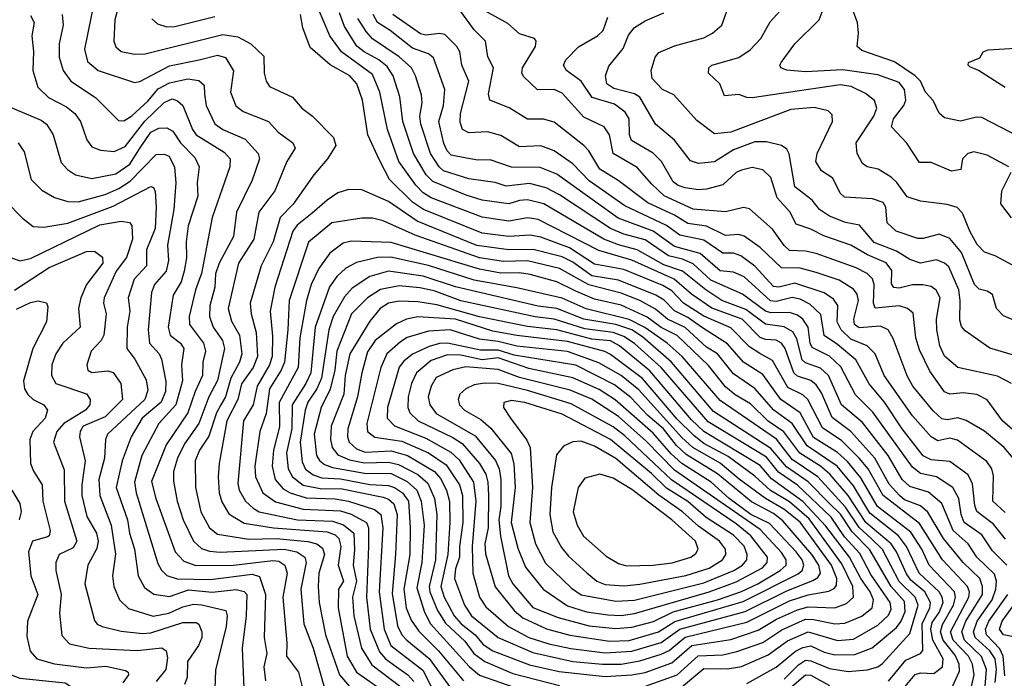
# Model space of a CAD drawing. Extents: x 1308313 to 1441400, y 959662 to 1036319.
# Tile 369 of 656: x 1373565 to 1377249, y 1014352 to 1016816. Entities that reach past the tile are written whole.
import ezdxf

# ---------------------------------------------------------------- set-up
doc = ezdxf.new("R2010")
doc.units = 0

msp = doc.modelspace()

# ---------------------------------------------------------------- linework, layer by layer
at = {"layer": '0CON10XD'}
for points in [[(1377345, 1016356.1), (1377165, 1016450), (1377145, 1016451.2), (1377085, 1016435.6), (1377025, 1016447.9), (1377005, 1016465.6), (1376982.7, 1016512.7), (1376954.4, 1016545), (1376935, 1016585.7), (1376915.7, 1016605), (1376837.4, 1016657.4), (1376715, 1016700), (1376698.1, 1016715), (1376702.9, 1016765), (1376699.4, 1016805), (1376635.7, 1016975)], [(1373855.9, 1016944.1), (1373807.4, 1016705), (1373819, 1016659), (1373858.5, 1016625), (1373995, 1016580), (1374015, 1016584.7), (1374125, 1016643.5), (1374236.7, 1016665)], [(1373946.8, 1016915), (1373920.5, 1016815), (1373917.7, 1016735), (1373924.3, 1016714.3), (1373945, 1016697.1), (1373995, 1016686.2), (1374035, 1016688.4), (1374325, 1016760.3), (1374380.8, 1016750.8), (1374430, 1016725), (1374478.9, 1016678.9), (1374479.5, 1016615), (1374486.9, 1016585), (1374500, 1016565), (1374585.8, 1016525.8), (1374620.5, 1016485), (1374660.5, 1016455), (1374739.5, 1016375), (1374748.2, 1016345), (1374716.8, 1016295)], [(1377295, 1015686.2), (1377245, 1015707.1), (1377219.6, 1015735), (1377205, 1015787.5), (1377185, 1015800.5), (1377155, 1015807.7), (1377137.6, 1015825), (1377088.5, 1015945), (1377045, 1015996.9), (1377005, 1016013.2), (1376945, 1015996.9), (1376925, 1015997.3), (1376843.9, 1016023.9), (1376810.5, 1016055), (1376804.8, 1016114.8), (1376795, 1016132), (1376755, 1016145.8), (1376651.2, 1016151.2), (1376635, 1016166.2), (1376607.5, 1016222.5), (1376565, 1016250.6), (1376544, 1016285), (1376549.1, 1016315), (1376605.5, 1016435), (1376605, 1016460), (1376590, 1016475), (1376537.1, 1016487.1), (1376450.5, 1016479.5), (1376225, 1016394.2), (1376165, 1016388.4), (1376098.7, 1016438.7), (1376012.2, 1016535), (1375970, 1016555), (1375930.6, 1016595), (1375927.5, 1016625), (1375941.8, 1016675), (1375956.6, 1016693.4), (1376015, 1016718.2), (1376125, 1016747.7), (1376157.1, 1016765), (1376191.9, 1016795), (1376221.5, 1016878.5)], [(1377295, 1015889.1), (1377215, 1015931.8), (1377175, 1015946.4), (1377146.6, 1015975), (1377119.6, 1016025), (1377092.4, 1016092.4), (1377072.6, 1016112.6), (1377035, 1016124.7), (1376935, 1016136.8), (1376885, 1016153.4), (1376846.7, 1016206.7), (1376825, 1016226), (1376776.2, 1016256.2), (1376735, 1016265.4), (1376717.7, 1016277.7), (1376697.7, 1016315), (1376693.9, 1016355), (1376760.2, 1016455), (1376771.4, 1016485), (1376763.2, 1016513.2), (1376729, 1016539), (1376675.4, 1016565.4), (1376635, 1016571.5), (1376305, 1016523.5), (1376285, 1016523.9), (1376255, 1016535.3), (1376201.2, 1016531.2), (1376183.8, 1016575), (1376141.5, 1016615), (1376142.7, 1016635), (1376155, 1016645.9), (1376255.6, 1016674.4), (1376297.8, 1016702.2), (1376337.8, 1016745), (1376372.3, 1016807.7), (1376433.6, 1016875)], [(1373605, 1016830.9), (1373618.9, 1016805), (1373610.8, 1016755), (1373617, 1016697), (1373614.7, 1016625), (1373633.4, 1016563.4), (1373672.9, 1016525), (1373740.1, 1016490.1), (1373770.7, 1016465), (1373792.9, 1016435), (1373816.7, 1016366.7), (1373835, 1016340.4), (1373867.4, 1016327.4), (1373918, 1016322), (1373959, 1016341), (1374033.5, 1016436.5), (1374105, 1016505.2), (1374135, 1016519.4), (1374155, 1016512.4), (1374175, 1016494.7), (1374211.2, 1016405), (1374224.8, 1016385), (1374330.4, 1016320.4), (1374351.8, 1016295), (1374350.8, 1016265), (1374285.7, 1016075), (1374245, 1015865.5), (1374222.2, 1015805), (1374199, 1015705), (1374200.5, 1015675), (1374252.4, 1015605), (1374260.2, 1015575), (1374249.6, 1015535), (1374248.8, 1015485), (1374221, 1015425), (1374194.2, 1015345), (1374113.1, 1015225), (1374058.6, 1015088.6), (1374074.9, 1015024.9), (1374147, 1014825), (1374179.5, 1014789.5), (1374223.5, 1014773.5), (1374365, 1014774.7), (1374512.3, 1014792.3), (1374535, 1014789.7), (1374556.7, 1014775), (1374565.5, 1014745), (1374549.8, 1014655), (1374564.4, 1014485), (1374562.8, 1014435), (1374608, 1014375), (1374625.3, 1014304.7)], [(1373724.1, 1016835), (1373728.2, 1016795), (1373713.3, 1016725), (1373712.9, 1016675), (1373727.6, 1016625), (1373756.1, 1016585), (1373849.2, 1016525), (1373935, 1016437.9), (1373955, 1016437.6), (1373985, 1016456.2), (1374045, 1016511), (1374083.1, 1016556.9), (1374125, 1016579.4), (1374194.3, 1016594.3), (1374235, 1016588.6), (1374255, 1016570.8), (1374257, 1016537), (1374262.1, 1016495), (1374295.5, 1016425.5), (1374325, 1016404.8), (1374409, 1016369), (1374457.3, 1016315), (1374461.9, 1016295), (1374435.3, 1016215), (1374375.6, 1016095), (1374364.8, 1016005), (1374311.3, 1015905), (1374297.3, 1015865), (1374294.8, 1015815), (1374276.8, 1015745), (1374274.5, 1015705), (1374289.4, 1015665), (1374323.7, 1015615), (1374331.4, 1015585), (1374305, 1015466.4), (1374273, 1015405), (1374235.1, 1015304.9), (1374181.7, 1015228.3), (1374154.9, 1015175.1), (1374140.9, 1015125), (1374140.6, 1015089.4), (1374154, 1015015), (1374176.2, 1014945), (1374215.1, 1014865.1), (1374245, 1014837.6), (1374275, 1014827.1), (1374315, 1014823.4), (1374555, 1014835.1), (1374601.8, 1014825), (1374631.7, 1014805), (1374637.2, 1014785), (1374616.5, 1014685), (1374627.5, 1014555), (1374663.3, 1014465), (1374705.7, 1014315)], [(1374059.2, 1016819.2), (1374080.5, 1016800.5), (1374115, 1016789.1), (1374145, 1016789.5), (1374295, 1016827.3)], [(1377120.4, 1014299.6), (1377135.4, 1014365), (1377129.4, 1014405), (1377114.9, 1014435), (1377057.8, 1014495), (1377047.1, 1014525), (1377115.6, 1014655), (1377118.8, 1014675), (1377111.4, 1014695), (1377017.2, 1014795), (1376931.1, 1014931.1), (1376796, 1015036), (1376739, 1015135), (1376705.7, 1015175.7), (1376640.5, 1015240.5), (1376568.6, 1015288.6), (1376513.7, 1015395), (1376495, 1015412), (1376439.2, 1015439.2), (1376380.9, 1015540.9), (1376333.4, 1015566.6), (1376295, 1015592.2), (1376225, 1015662.5), (1376125, 1015707), (1376048.9, 1015755), (1376005, 1015801.3), (1375971.3, 1015821.3), (1375825, 1015881.6), (1375715, 1015900.5), (1375622.5, 1015962.5), (1375515, 1016002.4), (1375475, 1016009.9), (1375395, 1016004.1), (1375295, 1016017.3), (1375075.3, 1016105), (1375035, 1016133.5), (1374948.3, 1016218.3), (1374910.6, 1016290.6), (1374867.5, 1016385), (1374847, 1016515), (1374826.2, 1016575), (1374800, 1016605), (1374727, 1016647), (1374651.5, 1016711.5), (1374624.2, 1016785), (1374616, 1016835)], [(1377175, 1014291.8), (1377181.8, 1014385), (1377163.7, 1014433.7), (1377099.9, 1014495), (1377089.4, 1014525), (1377105.3, 1014565), (1377166.9, 1014665), (1377167.4, 1014695), (1377156.7, 1014725), (1377095, 1014784.4), (1377020.6, 1014875), (1376962.9, 1014972.9), (1376935, 1014997.2), (1376875, 1015020), (1376857.1, 1015035), (1376818.3, 1015078.3), (1376764.6, 1015175), (1376675, 1015274.8), (1376605, 1015328), (1376565, 1015419.1), (1376545, 1015449.1), (1376525, 1015465.5), (1376475, 1015481.7), (1376461, 1015495), (1376429.1, 1015585), (1376415, 1015606), (1376395, 1015616.4), (1376355, 1015618.9), (1376335, 1015626.7), (1376267.4, 1015695), (1376155, 1015736.8), (1376078.3, 1015788.3), (1376013.5, 1015845), (1375855, 1015915.4), (1375731.7, 1015951.7), (1375505, 1016068.2), (1375465, 1016074.8), (1375395, 1016062), (1375295, 1016076.3), (1375105, 1016149.7), (1375075, 1016168.2), (1375047, 1016197), (1374983.6, 1016285), (1374940.8, 1016405), (1374912.5, 1016545), (1374885, 1016610), (1374769.3, 1016695), (1374725.6, 1016755.6), (1374682.3, 1016855)], [(1377214.4, 1014335.7), (1377218.9, 1014385), (1377215, 1014424.6), (1377194.9, 1014455), (1377139.7, 1014505), (1377132.9, 1014525), (1377147.1, 1014565), (1377202.6, 1014645), (1377216.4, 1014685), (1377219.2, 1014715), (1377211.4, 1014741.4), (1377145.9, 1014805), (1377113.6, 1014855), (1377057.2, 1014905), (1377015, 1015005.8), (1376965, 1015047.8), (1376895, 1015069.4), (1376866.5, 1015095), (1376813.5, 1015185), (1376718.4, 1015308.4), (1376639.7, 1015375), (1376591.5, 1015485), (1376561.5, 1015511.5), (1376505, 1015532), (1376492.7, 1015542.7), (1376472.1, 1015622.1), (1376457.5, 1015647.5), (1376425, 1015666.2), (1376355, 1015676.6), (1376281.1, 1015731.1), (1376191.6, 1015765), (1376132.1, 1015805), (1376045, 1015875.3), (1375975, 1015899.1), (1375874.9, 1015954.9), (1375805, 1015973.1), (1375750.5, 1015995), (1375526.5, 1016126.5), (1375465, 1016141.2), (1375435, 1016139.5), (1375395, 1016126.2), (1375295, 1016140.8), (1375235, 1016158.6), (1375110.3, 1016210.3), (1375085.5, 1016235.5), (1375038.7, 1016315), (1374998.1, 1016435), (1374987, 1016527), (1374962.3, 1016605), (1374940.1, 1016640.1), (1374908.4, 1016665), (1374853.2, 1016695), (1374826.8, 1016716.8), (1374779.6, 1016789.6), (1374761.4, 1016841.4)], [(1377252.6, 1014872.6), (1377208.8, 1014928.8), (1377146.2, 1014976.2), (1377138.3, 1014998.3), (1377129.3, 1015079.3), (1377113.4, 1015113.4), (1377045, 1015162.5), (1376975, 1015168.6), (1376945, 1015183.8), (1376867, 1015285), (1376799.8, 1015385), (1376742.9, 1015452.9), (1376693.3, 1015543.3), (1376625, 1015600.3), (1376574.5, 1015634.5), (1376562.5, 1015712.5), (1376521.4, 1015751.4), (1376485, 1015769.6), (1376455, 1015776.1), (1376395, 1015761.4), (1376373.8, 1015763.8), (1376275, 1015853.2), (1376235, 1015871), (1376185, 1015875.5), (1376111.2, 1015941.2), (1376015, 1015966.8), (1375935, 1016024.9), (1375803.4, 1016073.4), (1375575, 1016237.8), (1375512.8, 1016262.8), (1375405, 1016263.7), (1375325, 1016291.6), (1375279.5, 1016289.5), (1375237, 1016297), (1375179, 1016309), (1375164, 1016325), (1375152.1, 1016352.1), (1375133, 1016435), (1375150.2, 1016495), (1375155.2, 1016555), (1375112.7, 1016672.7), (1375095, 1016687.4), (1375035, 1016708.7), (1374951.6, 1016775), (1374904, 1016805), (1374887.1, 1016835)], [(1377251.9, 1014971.9), (1377205.2, 1015015), (1377208.8, 1015108.8), (1377201.9, 1015135), (1377183.3, 1015163.3), (1377073, 1015243), (1377045, 1015249.5), (1377000.5, 1015240.5), (1376975.4, 1015255.4), (1376905, 1015333.7), (1376799.3, 1015485), (1376765.8, 1015565), (1376735, 1015595.6), (1376675, 1015620.9), (1376637.8, 1015655), (1376622.8, 1015685), (1376626.4, 1015746.4), (1376609.7, 1015769.7), (1376575, 1015793.7), (1376465, 1015830.3), (1376405, 1015815.5), (1376385, 1015817.8), (1376315, 1015893.2), (1376262.4, 1015932.4), (1376235, 1015942.3), (1376195, 1015941.6), (1376125, 1015990.3), (1376035, 1016010.1), (1375985.4, 1016045.4), (1375828.9, 1016118.9), (1375695, 1016212.8), (1375635, 1016276.7), (1375565, 1016325.2), (1375515, 1016343.4), (1375435, 1016339.8), (1375365, 1016381.9), (1375315, 1016395.8), (1375245, 1016392.5), (1375221.5, 1016405), (1375212.7, 1016432.7), (1375214.4, 1016464.4), (1375245.7, 1016585), (1375218.8, 1016645), (1375211.7, 1016695), (1375200.8, 1016715), (1375155, 1016759.6), (1375135, 1016764.1), (1375085, 1016757.5), (1375065, 1016762.5), (1374961, 1016835)], [(1377281.2, 1015175), (1377248.3, 1015215), (1377175, 1015276.8), (1377106.1, 1015316.1), (1377075, 1015325.7), (1377035, 1015318.3), (1377015, 1015322.4), (1376982.3, 1015352.3), (1376906.2, 1015445), (1376885, 1015483.3), (1376833.1, 1015623.1), (1376814.6, 1015655), (1376785, 1015668.8), (1376705, 1015662.5), (1376688, 1015675), (1376685.2, 1015695), (1376703.2, 1015765), (1376698.6, 1015788.6), (1376685, 1015807.9), (1376631, 1015841), (1376545, 1015869.4), (1376485, 1015885.7), (1376415, 1015886.7), (1376335, 1015963.9), (1376275, 1016006.1), (1376255, 1016011.5), (1376205, 1016008), (1376135, 1016043.5), (1376065, 1016052.9), (1376015, 1016083.8), (1375915, 1016130.4), (1375803.7, 1016213.7), (1375735, 1016256.1), (1375693.8, 1016325), (1375675.1, 1016345.1), (1375565, 1016432.4), (1375525, 1016443.6), (1375465, 1016442.8), (1375396.1, 1016486.1), (1375324.2, 1016514.2), (1375318.3, 1016538.3), (1375337.1, 1016635), (1375316.9, 1016676.9), (1375308.2, 1016735), (1375265, 1016778.2), (1375215, 1016845.9)], [(1377355, 1015216.8), (1377241.3, 1015315), (1377183.9, 1015393.9), (1377146.2, 1015413.8), (1377095, 1015420.2), (1377045, 1015414.3), (1377025, 1015424), (1376970.2, 1015500.2), (1376931, 1015581), (1376917, 1015625), (1376908, 1015718), (1376886.5, 1015735), (1376855.2, 1015745.2), (1376765, 1015736.9), (1376759.8, 1015755), (1376762.3, 1015825), (1376755.7, 1015845.7), (1376735.8, 1015865.8), (1376695, 1015887.8), (1376545, 1015941), (1376505, 1015950), (1376445, 1015952.7), (1376425, 1015971.1), (1376381.8, 1016031.8), (1376295, 1016108.2), (1376273, 1016113), (1376205, 1016096.7), (1376085, 1016106.7), (1375976.2, 1016156.2), (1375930.3, 1016200.3), (1375875, 1016262.1), (1375785.8, 1016315), (1375771.6, 1016385), (1375751.2, 1016415), (1375675, 1016451), (1375595, 1016541.2), (1375565, 1016554.7), (1375502.6, 1016552.6), (1375451.5, 1016601.5), (1375443.8, 1016615), (1375446, 1016635), (1375494.6, 1016715), (1375496.7, 1016735), (1375491.4, 1016745), (1375435, 1016762.1), (1375391.7, 1016801.7), (1375307.7, 1016847.7)], [(1377342.7, 1015542.7), (1377195, 1015586.6), (1377102.2, 1015652.2), (1377088.4, 1015668.4), (1377081.7, 1015691.7), (1377083.4, 1015765), (1377077.9, 1015805), (1377040.5, 1015890.5), (1377025, 1015905.3), (1376995, 1015917.1), (1376935, 1015905.2), (1376895, 1015918.6), (1376845, 1015950.1), (1376761.9, 1015981.9), (1376706.5, 1016046.5), (1376655, 1016057), (1376595, 1016080), (1376556.7, 1016105), (1376529.9, 1016139.9), (1376465, 1016190.4), (1376443.3, 1016313.3), (1376435, 1016330.6), (1376415.3, 1016345.3), (1376358.9, 1016358.9), (1376315, 1016359), (1376235, 1016328.1), (1376165, 1016284.4), (1376105, 1016277.5), (1376075, 1016287.1), (1376015, 1016365.4), (1375944.1, 1016424.1), (1375885, 1016525.9), (1375865, 1016537.8), (1375788.4, 1016558.4), (1375762.2, 1016575), (1375756.9, 1016605), (1375768.7, 1016641.3), (1375822.2, 1016707.8), (1375842.5, 1016757.5), (1375865, 1016785.8), (1375905, 1016811.2), (1375975, 1016841.8)], [(1377265, 1016265.5), (1377185, 1016309.2), (1377135, 1016321.8), (1377112.7, 1016315), (1377091.8, 1016295), (1377085.4, 1016254.6), (1377050.6, 1016249.4), (1376975, 1016281.2), (1376930.8, 1016280.8), (1376884.2, 1016354.2), (1376826.5, 1016415), (1376833.8, 1016445), (1376872.5, 1016495), (1376880.5, 1016515), (1376875.7, 1016555), (1376855, 1016581.1), (1376775, 1016609.5), (1376645, 1016627.8), (1376505, 1016620), (1376435, 1016626.2), (1376412.5, 1016635), (1376408.6, 1016645), (1376413.3, 1016655), (1376465.5, 1016725), (1376555.4, 1016815), (1376567.1, 1016845)], [(1377257.6, 1014775), (1377205, 1014828.8), (1377165, 1014888.1), (1377099, 1014935), (1377086.8, 1014965), (1377078.3, 1015025), (1377055.6, 1015065.6), (1376995.1, 1015105.1), (1376935, 1015118.3), (1376905, 1015141.6), (1376757, 1015347), (1376691.8, 1015411.8), (1376637, 1015517), (1376595, 1015556.6), (1376529.7, 1015589.7), (1376522.5, 1015605), (1376514.7, 1015664.7), (1376495, 1015694.8), (1376475, 1015709.8), (1376445, 1015720.7), (1376375, 1015719.1), (1376355, 1015724.9), (1376268.8, 1015788.8), (1376150.7, 1015840.7), (1376085, 1015901.8), (1376045, 1015919.1), (1375991.8, 1015931.8), (1375905, 1015992.5), (1375825, 1016013.2), (1375774.9, 1016034.9), (1375585, 1016160.5), (1375535, 1016186.6), (1375472.7, 1016202.7), (1375385, 1016193.4), (1375343.4, 1016206.6), (1375245, 1016220.2), (1375150.3, 1016250.3), (1375133.8, 1016265), (1375101.4, 1016315), (1375066.1, 1016425), (1375061.5, 1016455), (1375071.3, 1016505), (1375068, 1016535), (1375046.1, 1016606.1), (1375030.5, 1016635), (1374985, 1016677.2), (1374885, 1016744), (1374861.2, 1016771.2), (1374830.6, 1016820.6)], [(1377275.4, 1015455), (1377222.6, 1015482.6), (1377075, 1015514.1), (1377025, 1015556.8), (1377007.2, 1015595), (1376995.9, 1015655.9), (1376994.8, 1015695), (1377008.8, 1015775), (1376994.3, 1015804.3), (1376975, 1015817.1), (1376944.3, 1015824.3), (1376905, 1015823.5), (1376855, 1015811.5), (1376835, 1015813.8), (1376827, 1015827), (1376827.3, 1015877.3), (1376806.5, 1015906.5), (1376736.5, 1015936.5), (1376675, 1015971.5), (1376573.4, 1016006.6), (1376525, 1016032.2), (1376470.3, 1016050.3), (1376446.8, 1016096.8), (1376398.6, 1016148.6), (1376375, 1016225.6), (1376345, 1016253.3), (1376305, 1016262.4), (1376265, 1016252.5), (1376245, 1016243.9), (1376195, 1016198.2), (1376135, 1016181.7), (1376105, 1016179.2), (1376055, 1016186.2), (1376028.9, 1016195), (1376009.6, 1016209.6), (1375965.8, 1016285), (1375935, 1016316.8), (1375853.5, 1016363.4), (1375846.7, 1016385), (1375844.8, 1016444.8), (1375830.2, 1016470.2), (1375790, 1016500), (1375707.1, 1016525), (1375665.2, 1016585), (1375611.2, 1016625), (1375600, 1016645), (1375608.8, 1016665), (1375655, 1016714.5), (1375726.9, 1016755), (1375748.2, 1016775), (1375765.4, 1016825)], [(1377252.3, 1016562.3), (1377152.5, 1016625), (1377119.4, 1016639.4), (1377113.1, 1016645), (1377114.2, 1016655), (1377157.3, 1016672.7), (1377170, 1016695), (1377187.7, 1016702.3), (1377573.3, 1016726.7)], [(1374236.7, 1016665), (1374305, 1016683.3), (1374334.4, 1016674.4), (1374364.4, 1016624.4), (1374353.8, 1016545), (1374373, 1016493), (1374401.5, 1016471.5), (1374495.5, 1016435), (1374531.8, 1016395), (1374586.5, 1016355), (1374596.2, 1016335), (1374564.2, 1016285), (1374519.2, 1016175), (1374459.4, 1016095), (1374441, 1015995), (1374383.6, 1015905), (1374344.8, 1015735), (1374358, 1015688), (1374387.2, 1015635), (1374395.8, 1015565), (1374387.4, 1015535), (1374354.6, 1015475), (1374335, 1015405.3), (1374317.6, 1015375), (1374301.4, 1015345), (1374272.3, 1015257.7), (1374237.7, 1015205), (1374221.7, 1015165), (1374222.7, 1015065), (1374242.7, 1014975), (1374274.9, 1014914.9), (1374305, 1014890.6), (1374422.1, 1014872.1), (1374525, 1014874.7), (1374643.6, 1014863.6), (1374676.7, 1014855), (1374698.1, 1014838.1), (1374705.4, 1014815), (1374684.3, 1014745), (1374681.3, 1014695), (1374685.9, 1014635), (1374709.5, 1014515), (1374760.9, 1014365), (1374830, 1014285)], [(1373536.2, 1016486.2), (1373645, 1016439.3), (1373664.8, 1016424.8), (1373690.3, 1016385), (1373720.7, 1016280.7), (1373743.5, 1016255), (1373774.4, 1016235), (1373835, 1016221), (1373925, 1016239.5), (1373976.6, 1016275), (1374012.7, 1016332.7), (1374055, 1016394.2), (1374085, 1016410.2), (1374115, 1016410.6), (1374138.1, 1016398.1), (1374167, 1016355), (1374220.3, 1016300.3), (1374236.7, 1016265), (1374228.6, 1016205), (1374230.9, 1016155), (1374195.5, 1016045), (1374187.5, 1015985), (1374189.2, 1015925), (1374180.3, 1015875), (1374168.6, 1015835), (1374138.6, 1015785), (1374120, 1015665), (1374128.4, 1015635), (1374167.1, 1015605), (1374178.8, 1015585), (1374169.8, 1015525), (1374174.5, 1015465), (1374148.6, 1015375), (1374085.6, 1015305), (1374022.3, 1015185), (1373995.1, 1015085), (1374000.2, 1015045), (1374081.7, 1014781.7), (1374095.8, 1014755.8), (1374115.8, 1014735.8), (1374153.8, 1014723.8), (1374278.3, 1014721.7), (1374435, 1014741.7), (1374462.3, 1014732.3), (1374484.8, 1014664.8), (1374479.8, 1014505), (1374489.4, 1014445), (1374477.8, 1014395), (1374485, 1014342.5)], [(1373559.4, 1016355), (1373581.2, 1016321.2), (1373608.2, 1016218.2), (1373648.2, 1016178.2), (1373695, 1016150.6), (1373745.2, 1016135.2), (1373784, 1016134), (1373885, 1016161.9), (1373936.2, 1016183.8), (1373978.2, 1016211.8), (1374075, 1016310.9), (1374105, 1016313.1), (1374124.8, 1016304.8), (1374144.3, 1016264.3), (1374149, 1016205), (1374142.1, 1016105), (1374117.5, 1015972.5), (1374121.4, 1015915), (1374113, 1015875), (1374069.5, 1015825), (1374058.4, 1015795), (1374046, 1015655), (1374051.1, 1015605), (1374086.3, 1015565), (1374095.5, 1015545.5), (1374112, 1015462), (1374111.1, 1015425), (1374094.5, 1015385), (1374023.4, 1015325), (1373981.9, 1015255), (1373948.8, 1015165), (1373925.5, 1015065), (1373967.8, 1014945), (1373975.9, 1014895), (1373994.8, 1014835), (1374008.1, 1014735), (1374031.7, 1014691.7), (1374067, 1014667), (1374125, 1014657.6), (1374197, 1014683), (1374285, 1014673.5), (1374375, 1014683.4), (1374405, 1014676.7), (1374415.2, 1014665), (1374412.7, 1014585), (1374397.4, 1014465), (1374403.4, 1014313.4)], [(1374716.8, 1016295), (1374665.2, 1016234.8), (1374588.3, 1016125), (1374539.6, 1016075), (1374513, 1015985), (1374468, 1015895), (1374427.8, 1015755), (1374430.6, 1015715), (1374449.4, 1015645), (1374454.3, 1015555), (1374438.3, 1015515), (1374395, 1015453.6), (1374381.2, 1015395), (1374340, 1015315), (1374311.5, 1015155), (1374307.2, 1015105), (1374311, 1015045), (1374321.5, 1015011.5), (1374347.2, 1014967.2), (1374405, 1014931.6), (1374515, 1014914.5), (1374715, 1014899.7), (1374745, 1014888.4), (1374758.6, 1014875), (1374766.2, 1014845), (1374756.8, 1014775), (1374776.8, 1014715), (1374758.1, 1014685), (1374755.9, 1014615), (1374790.1, 1014435), (1374825, 1014374.8), (1374953.3, 1014285)], [(1377275, 1016073.8), (1377236.1, 1016126.1), (1377239, 1016175), (1377274.7, 1016245)], [(1373515, 1016135.5), (1373575, 1016072.7), (1373615, 1016041.8), (1373655, 1016039.2), (1373745, 1016054.8), (1373915, 1016117.4), (1374055, 1016191.8), (1374065, 1016187.5), (1374072.3, 1016172.3), (1374076.1, 1016113.9), (1374072.3, 1016035), (1374039, 1015955), (1374039, 1015895), (1373993.5, 1015845), (1373970.4, 1015775), (1373977.6, 1015725), (1373967.3, 1015665), (1373965.7, 1015585), (1373996.3, 1015545), (1374038.1, 1015468.1), (1374045, 1015430), (1374033.4, 1015395), (1373893.1, 1015265), (1373886.1, 1015245), (1373882.4, 1015175), (1373860.5, 1015095), (1373864.2, 1015035), (1373907.7, 1014925), (1373923.7, 1014816.3), (1373912.7, 1014735), (1373916.8, 1014695), (1373938.7, 1014645), (1373972.5, 1014612.5), (1374064.2, 1014584.2), (1374122.9, 1014595), (1374175, 1014619.1), (1374215, 1014628.6), (1374246.8, 1014626.8), (1374335.9, 1014605), (1374340.6, 1014585), (1374337.6, 1014545), (1374297.3, 1014382.7), (1374293.5, 1014276.5)], [(1377055.9, 1014324.1), (1377081, 1014379), (1377080, 1014405), (1377065, 1014437.7), (1377019.4, 1014495), (1377010.4, 1014525), (1377017.3, 1014552.7), (1377058.9, 1014625), (1377066.1, 1014655), (1377062.2, 1014675), (1376967.7, 1014775), (1376939.5, 1014835), (1376898.4, 1014898.4), (1376774.4, 1014994.4), (1376712.2, 1015102.2), (1376662.4, 1015162.4), (1376625, 1015196.6), (1376535, 1015252.8), (1376484.3, 1015344.3), (1376412.4, 1015395), (1376345, 1015487.7), (1376273, 1015535), (1376212.6, 1015602.6), (1376115.9, 1015665.9), (1376065, 1015702), (1376015, 1015726.7), (1375975.9, 1015765.9), (1375945.1, 1015785.1), (1375805, 1015841.5), (1375705, 1015857.8), (1375635, 1015908), (1375595, 1015928.1), (1375485.7, 1015955.7), (1375395, 1015954.2), (1375275, 1015970.4), (1375051.8, 1016061.8), (1374945, 1016134.8), (1374845, 1016179.6), (1374795, 1016180.7), (1374755, 1016167.3), (1374715, 1016140.9), (1374658.7, 1016091.3), (1374603, 1016047), (1374587.2, 1016025), (1374519.3, 1015815), (1374501.5, 1015725), (1374511.1, 1015631.1), (1374509.2, 1015555), (1374499.7, 1015525), (1374452.9, 1015445), (1374437.9, 1015375), (1374402, 1015315), (1374380.5, 1015080.5), (1374386.5, 1015055), (1374410.4, 1015015), (1374437.9, 1014987.9), (1374461.5, 1014975), (1374604.2, 1014945), (1374735, 1014940.2), (1374775.8, 1014925.8), (1374814.7, 1014894.7), (1374817.5, 1014832.5), (1374812.1, 1014775), (1374825.3, 1014715), (1374809.7, 1014655), (1374815.4, 1014585), (1374843.5, 1014465), (1374882.2, 1014402.2), (1374995.9, 1014315.9)], [(1373527.6, 1015927.6), (1373565, 1015914), (1373605, 1015921.9), (1373865, 1016048.1), (1373945, 1016061.9), (1373976.3, 1016056.3), (1373985, 1016046), (1373986.5, 1015995), (1373964.5, 1015925.5), (1373925.5, 1015875), (1373880.5, 1015775), (1373878.1, 1015755), (1373888.8, 1015715), (1373879.8, 1015635), (1373869.7, 1015615), (1373832.7, 1015575), (1373816.1, 1015525), (1373819.5, 1015505), (1373835.3, 1015495.3), (1373895, 1015501.6), (1373915.2, 1015495.2), (1373943.1, 1015455), (1373950, 1015395), (1373885, 1015330.5), (1373802.4, 1015295), (1373790.9, 1015275), (1373789.3, 1015255), (1373810, 1015165), (1373797, 1015075), (1373797.8, 1015035), (1373816.8, 1014956.8), (1373852.5, 1014895), (1373859, 1014865), (1373853.1, 1014836.9), (1373819.7, 1014775), (1373808.8, 1014705), (1373845, 1014568.1), (1373855, 1014553.8), (1373874, 1014545), (1373945, 1014527.6), (1374025, 1014519.2), (1374055, 1014522.4), (1374175, 1014560.6), (1374225, 1014560.7), (1374235, 1014554.5), (1374246.1, 1014525), (1374246.1, 1014505), (1374234.2, 1014475), (1374192.3, 1014415), (1374191.4, 1014355), (1374181, 1014329)], [(1376865, 1014306), (1376915, 1014366), (1376935, 1014372.1), (1376985, 1014369.8), (1377017.7, 1014395), (1377020.2, 1014425), (1376981.5, 1014495), (1376973.8, 1014535), (1376979.3, 1014560.7), (1377005, 1014597.8), (1377019.7, 1014635), (1377016.7, 1014655), (1377005.1, 1014675), (1376929.7, 1014745), (1376882.1, 1014845), (1376852.6, 1014885), (1376745, 1014970), (1376685, 1015071.8), (1376623.1, 1015145), (1376510.8, 1015220.8), (1376454.4, 1015304.4), (1376386.8, 1015355), (1376315, 1015435.9), (1376235, 1015490.6), (1376175.2, 1015565), (1376135, 1015590.8), (1376055, 1015663.9), (1375988.1, 1015695), (1375943.1, 1015733.1), (1375884.8, 1015765.2), (1375815, 1015792), (1375693.9, 1015823.9), (1375585, 1015885.1), (1375465, 1015913.8), (1375375, 1015911), (1375285, 1015924.3), (1375045, 1016010), (1374925, 1016063.3), (1374885, 1016072.6), (1374845, 1016073.4), (1374732.7, 1016055), (1374645, 1015983.2), (1374573.3, 1015765), (1374568.2, 1015655), (1374555.1, 1015535), (1374543.1, 1015505), (1374499.6, 1015435), (1374487.7, 1015342.3), (1374463.4, 1015275), (1374444.9, 1015145), (1374447.4, 1015105), (1374474.8, 1015045), (1374521.8, 1015011.8), (1374625, 1014984.2), (1374765, 1014978.4), (1374805.4, 1014965.4), (1374861.9, 1014935), (1374869.7, 1014915), (1374870.5, 1014845), (1374862.7, 1014655), (1374876.2, 1014535), (1374910.6, 1014450.6), (1374934, 1014424), (1374975, 1014394.3), (1375016.5, 1014365), (1375040, 1014340)], [(1376815, 1014340.9), (1376880.6, 1014419.4), (1376935.2, 1014444.8), (1376944.3, 1014455.7), (1376940.7, 1014555), (1376970.3, 1014615), (1376972.5, 1014635), (1376951, 1014675), (1376899.5, 1014719.5), (1376883, 1014743), (1376845.6, 1014825), (1376825.6, 1014855), (1376730.5, 1014935), (1376665, 1015035.5), (1376595.4, 1015115), (1376561, 1015145), (1376483.4, 1015193.4), (1376423.8, 1015273.8), (1376365, 1015313.7), (1376298.7, 1015378.7), (1376242.3, 1015412.3), (1376205, 1015442.7), (1376141.8, 1015521.8), (1376025, 1015633.6), (1375965, 1015664.4), (1375912.6, 1015702.6), (1375815, 1015747.4), (1375715, 1015769.9), (1375645, 1015800.2), (1375575, 1015834.3), (1375475, 1015862.9), (1375435, 1015868.8), (1375365, 1015867.1), (1375285, 1015881.8), (1374955, 1015982.4), (1374805, 1015987.2), (1374775, 1015980), (1374725, 1015942.3), (1374684.6, 1015885.4), (1374655.6, 1015824.4), (1374638.1, 1015765), (1374613.4, 1015625), (1374606.5, 1015515), (1374536.1, 1015383.9), (1374537.4, 1015292.6), (1374514.3, 1015205), (1374509.2, 1015145), (1374521.2, 1015095), (1374550.6, 1015060.6), (1374577.2, 1015045), (1374636.5, 1015026.5), (1374745, 1015023.7), (1374795.4, 1015015), (1374893, 1014983), (1374916, 1014965), (1374923.3, 1014915), (1374909.9, 1014675), (1374928.5, 1014535), (1374953.5, 1014475), (1375072.7, 1014382.7), (1375115, 1014299)], [(1373545, 1015804), (1373675, 1015888), (1373815, 1015948.2), (1373845, 1015950), (1373875, 1015926.9), (1373875.8, 1015905), (1373814.6, 1015825.4), (1373794.1, 1015775), (1373785.2, 1015735), (1373791.6, 1015665), (1373726, 1015605), (1373700, 1015565), (1373685.8, 1015525), (1373683.9, 1015483.9), (1373700, 1015455), (1373815, 1015415.9), (1373828.2, 1015395), (1373826.8, 1015375), (1373811.8, 1015355), (1373730.4, 1015305), (1373703.5, 1015275), (1373692, 1015235), (1373731.6, 1015131.6), (1373732.2, 1015015), (1373778.5, 1014865), (1373765, 1014840), (1373713.1, 1014815), (1373700, 1014785), (1373700.8, 1014755), (1373720.2, 1014665), (1373713.6, 1014595), (1373722.4, 1014512.4), (1373750.9, 1014480.9), (1373825, 1014464), (1374005, 1014455.5), (1374096.2, 1014466.2), (1374112.9, 1014455), (1374118.5, 1014428.5), (1374111.7, 1014385), (1374075, 1014340.4)], [(1376425, 1014349.1), (1376478.1, 1014401.9), (1376505, 1014419.5), (1376525, 1014417.7), (1376595, 1014388), (1376665, 1014377.2), (1376735, 1014383.8), (1376775, 1014395.2), (1376792.8, 1014407.2), (1376895, 1014519.8), (1376925.8, 1014625), (1376914.6, 1014655), (1376855, 1014714.5), (1376793, 1014833), (1376750.7, 1014875), (1376706.2, 1014916.2), (1376655, 1014992.1), (1376551.5, 1015105), (1376455, 1015170.2), (1376395.9, 1015245.9), (1376185, 1015391), (1376043.6, 1015555), (1375987.2, 1015605), (1375904, 1015664), (1375845, 1015693.5), (1375684.2, 1015734.2), (1375595, 1015774.4), (1375425, 1015812.6), (1375265, 1015841), (1375095, 1015896), (1374952.9, 1015927.1), (1374903.9, 1015926.1), (1374825, 1015906.7), (1374785, 1015885.7), (1374751.6, 1015855), (1374724.3, 1015815.7), (1374670.3, 1015665), (1374653.6, 1015495), (1374635.4, 1015455), (1374584.1, 1015375), (1374583.7, 1015285), (1374563, 1015195), (1374569.9, 1015135), (1374585.2, 1015105), (1374625, 1015073.7), (1374695, 1015061), (1374765, 1015061.6), (1374925, 1015028.9), (1374945, 1015021.8), (1374965, 1015004.3), (1374976.6, 1014965), (1374971.4, 1014815), (1374958.4, 1014668.4), (1374978.1, 1014548.1), (1374994.8, 1014515), (1375013.3, 1014495), (1375096.3, 1014426.4), (1375176.6, 1014316.6)], [(1376285, 1014332.9), (1376395, 1014393.8), (1376467.3, 1014452.7), (1376495, 1014466.9), (1376525, 1014472.7), (1376575, 1014450.1), (1376615, 1014440.1), (1376688.8, 1014441.2), (1376754, 1014466), (1376845, 1014541.3), (1376862.9, 1014565), (1376878.2, 1014601.8), (1376875, 1014639.3), (1376825.2, 1014695.2), (1376745, 1014832.3), (1376679.4, 1014899.4), (1376635.4, 1014965.4), (1376595.2, 1015005.2), (1376515, 1015087.3), (1376433.4, 1015143.4), (1376375, 1015211.8), (1376160.2, 1015350.2), (1376003.8, 1015533.8), (1375895, 1015628.8), (1375854.9, 1015654.9), (1375795, 1015674.9), (1375675, 1015695.5), (1375575, 1015735.1), (1375505, 1015744), (1375195, 1015815.9), (1375075, 1015855.8), (1374945, 1015874.3), (1374875.4, 1015854.6), (1374809.1, 1015810.9), (1374780.6, 1015779.4), (1374737.2, 1015705), (1374721.4, 1015655), (1374694.4, 1015475), (1374676.6, 1015435), (1374643.1, 1015385), (1374632.4, 1015355), (1374614.4, 1015235), (1374621.4, 1015161.4), (1374634.1, 1015134.1), (1374663.2, 1015113.2), (1374695, 1015101.6), (1374765, 1015098.1), (1374875, 1015076.6), (1374945, 1015072.6), (1374966.7, 1015065), (1374996.9, 1015045), (1375019, 1015015), (1375025.4, 1014915.4), (1375024.9, 1014815), (1375001.9, 1014685), (1375010.4, 1014615), (1375029.8, 1014569.8), (1375058, 1014528), (1375131.5, 1014455), (1375225, 1014342)], [(1376041.2, 1014318.8), (1376125, 1014387.9), (1376212.9, 1014387.1), (1376265, 1014396.5), (1376365, 1014439), (1376437.8, 1014492.2), (1376515, 1014525.6), (1376625, 1014493.2), (1376685, 1014498.1), (1376775, 1014550.5), (1376815, 1014587.7), (1376825, 1014610), (1376821.7, 1014635), (1376749.7, 1014739.7), (1376708.1, 1014818.1), (1376651.2, 1014881.2), (1376600.3, 1014955), (1376474.7, 1015074.7), (1376403.5, 1015123.5), (1376359.5, 1015179.5), (1376141.3, 1015311.3), (1375964.9, 1015515), (1375865, 1015604.6), (1375825, 1015631), (1375785.2, 1015645.2), (1375679.1, 1015659.1), (1375565, 1015695.1), (1375493.4, 1015703.4), (1375215, 1015764.1), (1375115, 1015800.8), (1375062.3, 1015812.3), (1374985, 1015819.8), (1374915, 1015805.7), (1374866.5, 1015775), (1374806.9, 1015715), (1374751.6, 1015575), (1374743.6, 1015505), (1374726.7, 1015433.3), (1374693.1, 1015365), (1374666.7, 1015265), (1374675.8, 1015185), (1374686.1, 1015166.1), (1374705, 1015151.9), (1374735, 1015140.9), (1374855, 1015119.6), (1374955, 1015117.3), (1375015, 1015087.6), (1375050.4, 1015055), (1375066.9, 1015015), (1375077.6, 1014925), (1375069.9, 1014785), (1375050.8, 1014690.8), (1375078.9, 1014598.9), (1375102.3, 1014555), (1375246.2, 1014396.2), (1375285, 1014363.3), (1375521.3, 1014281.3)], [(1373552.7, 1015732.7), (1373605, 1015757.6), (1373634.4, 1015764.4), (1373665, 1015755.8), (1373670.9, 1015740.9), (1373664.7, 1015685), (1373614.1, 1015585.9), (1373579.5, 1015465), (1373583.4, 1015435), (1373595, 1015413.5), (1373615, 1015395.3), (1373655, 1015374.6), (1373669.6, 1015355), (1373660, 1015325), (1373613.8, 1015275), (1373602.7, 1015245), (1373605.8, 1015155), (1373616.5, 1015126.5), (1373649.2, 1015075), (1373651.5, 1015015), (1373679.5, 1014905), (1373675.3, 1014885), (1373669.2, 1014880.8), (1373613.1, 1014865), (1373598.4, 1014825), (1373606.6, 1014735), (1373633.1, 1014665), (1373594.2, 1014565), (1373591.7, 1014508.3), (1373603.9, 1014453.9), (1373628.9, 1014425), (1373695, 1014406.5), (1373815, 1014391.4), (1373886.9, 1014396.9), (1373960.9, 1014380.9), (1373970.5, 1014375), (1373972.3, 1014365), (1373951.1, 1014335)], [(1375885, 1014314.9), (1376025, 1014364.3), (1376103.8, 1014436.2), (1376195, 1014439.6), (1376248.1, 1014451.9), (1376345, 1014486.2), (1376416.7, 1014533.2), (1376505, 1014572.4), (1376535, 1014572.1), (1376615, 1014555.2), (1376651.4, 1014558.6), (1376715, 1014584.4), (1376754.3, 1014615), (1376759.2, 1014645), (1376747.3, 1014675), (1376711.4, 1014725), (1376669.8, 1014805), (1376581.2, 1014921.2), (1376495, 1015013.7), (1376378, 1015098), (1376335, 1015148.3), (1376125, 1015275.1), (1376078.8, 1015318.8), (1375921.9, 1015501.9), (1375808.6, 1015595), (1375775, 1015614.5), (1375705, 1015619.9), (1375575, 1015655.3), (1375465, 1015668.2), (1375285, 1015703.7), (1375125, 1015749.3), (1375055, 1015760.3), (1374985, 1015762.2), (1374945, 1015754.8), (1374914.2, 1015735), (1374875, 1015687.3), (1374800.3, 1015565), (1374782.8, 1015485), (1374777.1, 1015415), (1374730.3, 1015295), (1374728.2, 1015245), (1374733.4, 1015215), (1374755, 1015187.9), (1374798.5, 1015168.5), (1374855, 1015157.3), (1374945, 1015160.3), (1374982.1, 1015152.1), (1375054.1, 1015114.1), (1375091.8, 1015081.8), (1375116.8, 1015025), (1375125.7, 1014965), (1375120.8, 1014795), (1375097.5, 1014695), (1375099.8, 1014675), (1375127.8, 1014605), (1375157.5, 1014557.5), (1375230.4, 1014490.4), (1375264.3, 1014444.3), (1375305, 1014414.3), (1375409.6, 1014369.6), (1375585, 1014324.3)], [(1375755, 1014357.9), (1375855, 1014364.3), (1375905, 1014374.1), (1376005, 1014409.6), (1376079.7, 1014475), (1376225, 1014496.6), (1376328.2, 1014531.8), (1376396.7, 1014573.3), (1376475, 1014608.5), (1376515, 1014619.1), (1376615, 1014615.8), (1376658.7, 1014631.3), (1376684.3, 1014655), (1376682.2, 1014695), (1376640.2, 1014780.2), (1376518.4, 1014948.4), (1376445, 1015011.8), (1376374.3, 1015054.3), (1376315, 1015107.7), (1376215, 1015181.6), (1376125, 1015230.3), (1376088.4, 1015258.4), (1376025, 1015321.5), (1375895, 1015473.7), (1375775, 1015563.3), (1375754.7, 1015574.7), (1375615, 1015611.9), (1375425, 1015633.7), (1375335, 1015650.2), (1375195, 1015695.4), (1375055, 1015704.5), (1375011.9, 1015695), (1374975, 1015677.5), (1374894.3, 1015615), (1374866.8, 1015573.2), (1374844.8, 1015495), (1374829, 1015405), (1374792.7, 1015285), (1374791.2, 1015255), (1374797.6, 1015235), (1374825, 1015209.8), (1374857.2, 1015197.2), (1374955, 1015202.3), (1375015.6, 1015185.6), (1375116.7, 1015125), (1375139.2, 1015099.2), (1375161.5, 1015055), (1375172.6, 1015012.6), (1375174.6, 1014935), (1375166.2, 1014815), (1375140.3, 1014695), (1375153.2, 1014655), (1375190.7, 1014585), (1375217.1, 1014555), (1375268.8, 1014515), (1375298.8, 1014478.8), (1375334.9, 1014454.9), (1375471.7, 1014401.7), (1375582.7, 1014377.3), (1375755, 1014357.9)], [(1375745, 1014404.2), (1375815, 1014404.9), (1375885, 1014416.7), (1375965, 1014442.3), (1375995, 1014455.9), (1376054.7, 1014505.3), (1376285, 1014561.3), (1376445, 1014642), (1376515, 1014663.5), (1376592.3, 1014677.7), (1376612.2, 1014687.8), (1376620.5, 1014699.5), (1376621.5, 1014725), (1376601.9, 1014775), (1376485, 1014935.6), (1376423.9, 1014985), (1376355, 1015024.9), (1376256.9, 1015096.9), (1376185, 1015157), (1376082.8, 1015215), (1376042.1, 1015252.1), (1375881.4, 1015431.4), (1375815, 1015484.9), (1375732, 1015532), (1375614.9, 1015574.9), (1375425, 1015594.4), (1375355, 1015611.6), (1375285, 1015620.5), (1375175, 1015655.1), (1375095, 1015650), (1375015, 1015626.1), (1374989.2, 1015610.8), (1374938.3, 1015565), (1374915.5, 1015515), (1374863.4, 1015305), (1374865.8, 1015275), (1374894.1, 1015254.1), (1374995, 1015238.5), (1375095, 1015194.9), (1375160, 1015150), (1375211, 1015075), (1375221.3, 1015035), (1375223.4, 1014935), (1375210.6, 1014845), (1375210.8, 1014805), (1375195, 1014761.4), (1375192.3, 1014725), (1375228.6, 1014625), (1375255.6, 1014585), (1375355, 1014504.5), (1375485, 1014448), (1375635, 1014414.5), (1375745, 1014404.2)], [(1375755, 1014447.3), (1375855, 1014453.9), (1375965, 1014486), (1376034.8, 1014535.2), (1376278.6, 1014601.4), (1376435, 1014679.4), (1376532.8, 1014717.2), (1376551.5, 1014728.5), (1376561.4, 1014745), (1376554.3, 1014775), (1376528, 1014815), (1376420.3, 1014940.3), (1376385, 1014968.1), (1376302.2, 1015012.2), (1376176.2, 1015116.2), (1376058.5, 1015188.5), (1376022.5, 1015222.5), (1375973.2, 1015285), (1375915, 1015334.6), (1375851.7, 1015401.7), (1375790, 1015450), (1375645, 1015522.9), (1375415, 1015560.4), (1375355, 1015579.4), (1375289.5, 1015579.5), (1375165.7, 1015605.7), (1375135, 1015604.6), (1375096.6, 1015593.4), (1375035, 1015564.1), (1375001.7, 1015538.3), (1374984.1, 1015515.9), (1374940.7, 1015365), (1374940, 1015325), (1374966.7, 1015296.7), (1375085, 1015250), (1375178.3, 1015198.3), (1375208.8, 1015168.8), (1375262.9, 1015085), (1375271.5, 1015015), (1375258, 1014845), (1375259.7, 1014745), (1375285.5, 1014655), (1375309.5, 1014619.5), (1375393.1, 1014545), (1375470, 1014505), (1375545, 1014480.8), (1375626.9, 1014463.1), (1375755, 1014447.3)], [(1375771.2, 1014491.2), (1375845, 1014493.6), (1375955, 1014525.1), (1376015.9, 1014564.1), (1376271.1, 1014638.9), (1376477.8, 1014742.2), (1376492.3, 1014755), (1376499.1, 1014775), (1376492.9, 1014795), (1376470.1, 1014825), (1376370.5, 1014930.5), (1376300.3, 1014965), (1376219.7, 1015025), (1376152.5, 1015085), (1376042.6, 1015155), (1376001.9, 1015191.9), (1375935, 1015268.3), (1375793.3, 1015393.3), (1375732.7, 1015432.7), (1375635, 1015475.9), (1375470.1, 1015510.1), (1375355, 1015550.3), (1375295, 1015543.5), (1375215, 1015560.9), (1375165, 1015561.2), (1375105, 1015540.7), (1375049.6, 1015495), (1375030.5, 1015455), (1375018.3, 1015405), (1375016.9, 1015365), (1375025.2, 1015345), (1375055.8, 1015315), (1375185, 1015253.2), (1375220.2, 1015230.2), (1375285.5, 1015155), (1375308.6, 1015115), (1375316.9, 1015085), (1375319.5, 1015035), (1375317.2, 1014915), (1375305.1, 1014855), (1375307.9, 1014817.9), (1375343.5, 1014693.5), (1375414.3, 1014605), (1375447.8, 1014577.8), (1375536.3, 1014536.3), (1375622.7, 1014512.7), (1375771.2, 1014491.2)], [(1375795, 1014538.3), (1375855, 1014543.1), (1375935.8, 1014564.2), (1376009.4, 1014600.6), (1376175, 1014645.5), (1376265, 1014676.4), (1376326.8, 1014705), (1376410.6, 1014755), (1376432, 1014775), (1376432.8, 1014795), (1376415, 1014823), (1376335, 1014908.9), (1376015, 1015130.9), (1375908.7, 1015238.7), (1375805, 1015330.7), (1375705, 1015396.2), (1375625, 1015429.3), (1375435, 1015477.4), (1375355, 1015506.6), (1375233.6, 1015516.4), (1375185, 1015505.2), (1375123.3, 1015476.7), (1375104, 1015445), (1375093.5, 1015405), (1375099.5, 1015375), (1375122.9, 1015342.9), (1375268.6, 1015258.6), (1375345, 1015167.1), (1375359, 1015135), (1375365.3, 1015095.3), (1375364.9, 1014995), (1375357.7, 1014945), (1375363.2, 1014883.2), (1375394.1, 1014735), (1375410, 1014705), (1375485, 1014616.2), (1375579.2, 1014579.1), (1375695, 1014547.7), (1375795, 1014538.3)], [(1375815, 1014587.3), (1375865, 1014594.6), (1376144.3, 1014675.7), (1376245, 1014712.2), (1376343.9, 1014765), (1376362, 1014785), (1376362.2, 1014805), (1376300, 1014885), (1376245, 1014929.7), (1376003.9, 1015093.9), (1375828.5, 1015258.5), (1375785, 1015291.9), (1375628.5, 1015378.5), (1375465, 1015427.8), (1375355, 1015454.6), (1375303.6, 1015456.4), (1375265, 1015449), (1375234.5, 1015435), (1375211.8, 1015415), (1375205.3, 1015395), (1375210.7, 1015375), (1375228.7, 1015355), (1375289.7, 1015319.7), (1375327.9, 1015287.9), (1375403.3, 1015193.3), (1375414.1, 1015154.1), (1375419.1, 1015065), (1375403.5, 1014935), (1375428.9, 1014838.9), (1375457.3, 1014767.3), (1375523.6, 1014685), (1375615, 1014623.1), (1375685, 1014601), (1375765, 1014588.6), (1375815, 1014587.3)], [(1375795, 1014640.3), (1375865, 1014644.4), (1376125, 1014709.1), (1376236.7, 1014755), (1376268.7, 1014775), (1376285.6, 1014795), (1376287.2, 1014815), (1376275, 1014846.6), (1376235, 1014887.3), (1376133.4, 1014953.4), (1376065, 1015013.5), (1375985, 1015062.6), (1375928.2, 1015118.2), (1375775, 1015244.9), (1375595, 1015339.4), (1375455, 1015383.5), (1375405, 1015390.7), (1375376.2, 1015383.8), (1375374.6, 1015365), (1375400.9, 1015325), (1375462.2, 1015242.2), (1375474.8, 1015215), (1375483.5, 1015065), (1375474, 1014935), (1375494.8, 1014855), (1375532.4, 1014782.4), (1375629.3, 1014689.3), (1375665, 1014664.5), (1375795, 1014640.3)], [(1375825, 1014697.3), (1375885, 1014703.9), (1376056.6, 1014736.6), (1376145, 1014764), (1376194.7, 1014795), (1376207.1, 1014815), (1376206, 1014835), (1376182.9, 1014865), (1376105, 1014920.9), (1376045, 1014975.1), (1375956.7, 1015036.7), (1375795, 1015174.6), (1375715, 1015220), (1375665, 1015238.4), (1375635, 1015235.9), (1375599.5, 1015220.5), (1375572.7, 1015187.3), (1375554.8, 1015065), (1375548.8, 1014965), (1375559.5, 1014899.5), (1375591.6, 1014841.6), (1375618.4, 1014808.4), (1375686.7, 1014746.7), (1375723.8, 1014715), (1375755, 1014703.2), (1375825, 1014697.3)], [(1375835, 1014772.7), (1375935, 1014774.8), (1376006.1, 1014783.9), (1376075.5, 1014805), (1376095, 1014819.2), (1376103.1, 1014835), (1376093, 1014865), (1376005, 1014944.1), (1375855, 1015058.3), (1375785, 1015100.6), (1375735, 1015115.3), (1375679.8, 1015100.2), (1375654.1, 1015065), (1375636, 1014975), (1375650.3, 1014925), (1375673.8, 1014883.8), (1375759, 1014809), (1375805, 1014780.7), (1375835, 1014772.7)], [(1373535.2, 1015055), (1373565, 1015005.7), (1373570.7, 1014975), (1373563.6, 1014945)], [(1377251, 1014361), (1377243.9, 1014435), (1377231.5, 1014461.5), (1377182.6, 1014515), (1377178.8, 1014535), (1377190.9, 1014565), (1377261.3, 1014665)], [(1377295, 1014504), (1377245, 1014514.7), (1377231.1, 1014535), (1377240.3, 1014565), (1377305.3, 1014654.7)], [(1373508.2, 1014375), (1373565, 1014352.2), (1373735.7, 1014335), (1373766.9, 1014315), (1373774.5, 1014295), (1373731.2, 1014255), (1373672.6, 1014227.4), (1373590.3, 1014165), (1373470.4, 1014065)], [(1376419, 1014291), (1376505, 1014365.1), (1376525, 1014364), (1376595, 1014324.5)]]:
    msp.add_lwpolyline(points, dxfattribs=at)

doc.saveas('drawing.dxf')
